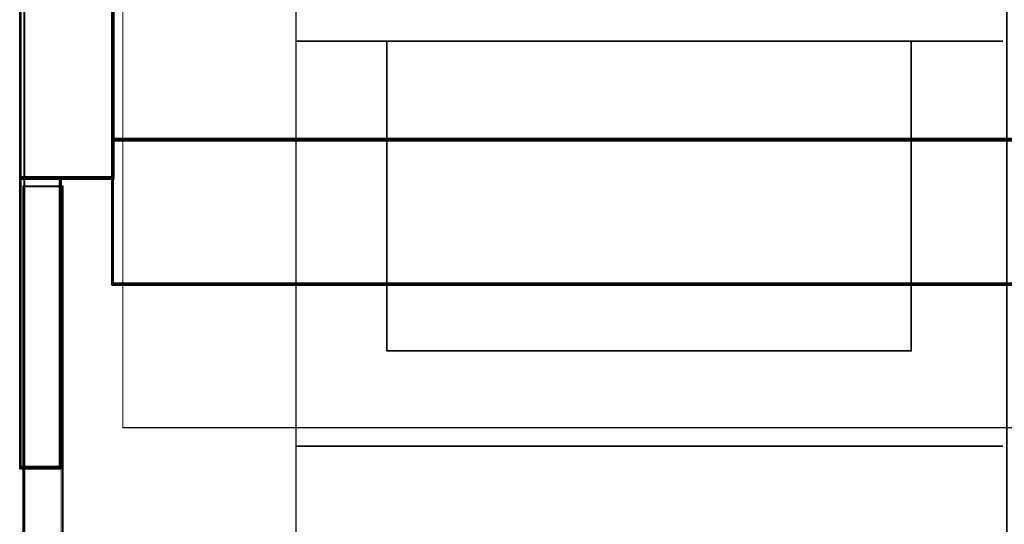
# Model space of a CAD drawing. Header units: millimetres. Extents: x -1290 to 1795, y -4192 to -1311.
# Tile 934 of 1056: x 1427.56 to 1435.05, y -2199.52 to -2195.69. Entities that reach past the tile are written whole.
import ezdxf

# ---------------------------------------------------------------- set-up
doc = ezdxf.new("R2010")
doc.units = ezdxf.units.MM
doc.layers.add('30', color=7, linetype='Continuous')
doc.layers.add('45', color=7, linetype='Continuous')
doc.layers.add('Aparatura', color=7, linetype='Continuous', lineweight=13)

# ---------------------------------------------------------------- blocks, each defined once
blk = doc.blocks.new('*U264')
at = {"layer": '45', "color": 255}
blk.add_lwpolyline([(468.423559, -82.683321), (495.446583, -82.683321), (495.446583, -167.656481), (468.423559, -167.656481), (468.423559, -82.683321)], close=True, dxfattribs=at)
at = {"layer": '45', "color": 159}
blk.add_lwpolyline([(468.423559, -82.683321), (495.446583, -82.683321), (495.446583, -167.656481), (468.423559, -167.656481), (468.423559, -82.683321)], close=True, dxfattribs=at)
at = {"layer": '45', "color": 7}
blk.add_lwpolyline([(468.42893, -82.688708), (495.443002, -82.688708), (495.443002, -167.651094), (468.42893, -167.651094), (468.42893, -82.688708)], close=True, dxfattribs=at)
at = {"layer": '45', "color": 179}
for points in [[(495.301568, -132.928195), (468.393123, -132.928195), (495.301568, -132.928195)], [(471.871707, -144.710173), (471.871707, -132.928195), (471.871707, -144.710173)], [(491.817613, -132.928195), (491.817613, -144.710173), (491.817613, -132.928195)], [(491.828355, -144.701195), (471.871707, -144.701195), (491.828355, -144.701195)], [(495.301568, -148.317304), (468.393123, -148.317304), (495.301568, -148.317304)]]:
    blk.add_lwpolyline(points, close=True, dxfattribs=at)
blk = doc.blocks.new('*U266')
at = {"layer": '30', "color": 7}
for points in [[(113.649238, -261.055855), (113.649238, -288.14794), (113.649238, -261.055855)], [(115.194714, -261.055855), (113.649238, -261.055855), (113.649238, -288.14794), (115.194714, -288.14794), (117.245982, -288.14794), (117.245982, -286.688712), (117.245982, -285.174419), (117.245982, -264.111975), (117.245982, -262.597681), (117.245982, -261.055855), (115.194714, -261.055855)], [(115.200756, -261.098947), (113.692205, -261.098947), (113.692205, -288.104849), (115.200756, -288.104849), (117.203014, -288.104849), (117.203014, -286.650262), (117.203014, -285.140786), (117.203014, -264.145345), (117.203014, -262.635868), (117.203014, -261.098947), (115.200756, -261.098947)], [(548.842747, -262.592791), (117.158256, -262.592791), (117.158256, -264.107699), (117.158256, -285.178689), (117.158256, -286.693597), (548.842747, -286.693597), (548.842747, -285.178689), (548.842747, -264.107699), (548.842747, -262.592791)], [(117.158256, -264.102795), (117.158256, -285.185389), (117.158256, -264.102795)], [(117.158256, -286.693597), (117.158256, -285.09741), (117.158256, -286.693597)], [(117.158256, -286.605618), (548.842747, -286.605618), (117.158256, -286.605618)], [(117.158256, -289.684876), (117.158256, -286.605618), (117.158256, -289.684876)], [(548.842747, -286.605618), (117.158256, -286.605618), (117.158256, -288.083464), (117.158256, -289.644962), (117.158256, -292.182397), (548.842747, -292.182397), (548.842747, -289.644962), (548.842747, -288.083464), (548.842747, -286.605618)], [(548.79978, -286.64871), (117.201224, -286.64871), (117.201224, -288.103717), (117.201224, -289.641084), (117.201224, -292.139305), (548.79978, -292.139305), (548.79978, -289.641084), (548.79978, -288.103717), (548.79978, -286.64871)], [(113.649238, -288.059961), (113.649238, -299.152473), (113.649238, -288.059961)], [(117.245982, -288.059961), (113.649238, -288.059961), (117.245982, -288.059961)], [(113.649238, -288.059961), (113.649238, -299.152473), (113.649238, -288.059961)], [(115.244409, -288.059961), (113.649238, -288.059961), (113.649238, -299.152473), (115.244409, -299.152473), (115.244409, -288.059961)], [(115.201441, -288.103053), (113.692205, -288.103053), (113.692205, -299.109381), (115.201441, -299.109381), (115.201441, -288.103053)], [(115.156683, -288.059961), (115.156683, -299.152473), (115.156683, -288.059961)], [(117.158256, -289.596897), (117.158256, -292.182397), (117.158256, -289.596897)], [(117.158256, -292.094418), (548.842747, -292.094418), (117.158256, -292.094418)]]:
    blk.add_lwpolyline(points, close=True, dxfattribs=at)
at = {"layer": '30', "color": 59}
blk.add_lwpolyline([(113.649238, -299.066289), (115.244409, -299.066289), (113.649238, -299.066289)], close=True, dxfattribs=at)

msp = doc.modelspace()

# ---------------------------------------------------------------- linework, layer by layer
at = {"layer": 'Aparatura', "color": 7, "lineweight": 13}
for points in [[(1427.591, -2277.3445), (1427.591, -2260.9842), (1427.591, -2260.7757), (1427.591, -2256.8837), (1427.591, -2251.4905), (1427.591, -2249.2943), (1427.591, -2247.5985), (1427.591, -2247.4039), (1427.591, -2231.0157), (1427.591, -2230.8211), (1427.591, -2226.9291), (1427.591, -2221.5359), (1427.591, -2219.3397), (1427.591, -2217.6439), (1427.591, -2217.4354), (1427.591, -2201.0612), (1427.591, -2200.8527), (1427.591, -2196.9607), (1427.591, -2191.5675), (1427.591, -2189.3713), (1427.591, -2187.6755), (1427.591, -2187.4809), (1427.591, -2171.0928)], [(1427.591, -2277.3445), (1427.591, -2260.9842), (1427.591, -2260.7757), (1427.591, -2256.8837), (1427.591, -2251.4905), (1427.591, -2249.2943), (1427.591, -2247.5985), (1427.591, -2247.4039), (1427.591, -2231.0157), (1427.591, -2230.8211), (1427.591, -2226.9291), (1427.591, -2221.5359), (1427.591, -2219.3397), (1427.591, -2217.6439), (1427.591, -2217.4354), (1427.591, -2201.0612), (1427.591, -2200.8527), (1427.591, -2196.9607), (1427.591, -2191.5675), (1427.591, -2189.3713), (1427.591, -2187.6755), (1427.591, -2187.4809), (1427.591, -2171.0928)], [(1427.5981, -2277.3475), (1427.5981, -2260.9859), (1427.5981, -2260.7774), (1427.5981, -2256.885), (1427.5981, -2251.4914), (1427.5981, -2249.295), (1427.5981, -2247.5991), (1427.5981, -2247.4045), (1427.5981, -2231.0151), (1427.5981, -2230.8205), (1427.5981, -2226.9282), (1427.5981, -2221.5346), (1427.5981, -2219.3382), (1427.5981, -2217.6423), (1427.5981, -2217.4337), (1427.5981, -2201.0583), (1427.5981, -2200.8497), (1427.5981, -2196.9574), (1427.5981, -2191.5638), (1427.5981, -2189.3674), (1427.5981, -2187.6715), (1427.5981, -2187.4769), (1427.5981, -2171.0875)], [(1427.5981, -2277.3475), (1427.5981, -2260.9859), (1427.5981, -2260.7774), (1427.5981, -2256.885), (1427.5981, -2251.4914), (1427.5981, -2249.295), (1427.5981, -2247.5991), (1427.5981, -2247.4045), (1427.5981, -2231.0151), (1427.5981, -2230.8205), (1427.5981, -2226.9282), (1427.5981, -2221.5346), (1427.5981, -2219.3382), (1427.5981, -2217.6423), (1427.5981, -2217.4337), (1427.5981, -2201.0583), (1427.5981, -2200.8497), (1427.5981, -2196.9574), (1427.5981, -2191.5638), (1427.5981, -2189.3674), (1427.5981, -2187.6715), (1427.5981, -2187.4769), (1427.5981, -2171.0875)], [(1428.3433, -2198.7907), (1428.3433, -2189.7946), (1514.6895, -2189.7946), (1514.6895, -2198.7907)], [(1428.3433, -2198.7904), (1514.6895, -2198.7904)]]:
    msp.add_lwpolyline(points, dxfattribs=at)
for points in [[(1514.6895, -2198.7907), (1428.3433, -2198.7907), (1428.3433, -2189.7946), (1514.6895, -2189.7946), (1514.6895, -2198.7907)], [(1427.5834, -2196.9536), (1427.5834, -2199.1645), (1427.5834, -2196.9536)], [(1427.5834, -2196.9536), (1427.5834, -2200.8602), (1427.5834, -2196.9536)], [(1427.8903, -2200.8479), (1427.8903, -2196.9536), (1427.5834, -2196.9536), (1427.5834, -2200.8479), (1427.5834, -2201.0565), (1427.5834, -2217.4405), (1427.5834, -2217.6492), (1427.5834, -2219.346), (1427.5834, -2221.5435), (1427.8903, -2221.5435), (1427.8903, -2219.346), (1427.8903, -2217.6492), (1427.8903, -2217.4405), (1427.8903, -2201.0565), (1427.8903, -2200.8479)], [(1427.8831, -2200.8528), (1427.8831, -2196.9608), (1427.5906, -2196.9608), (1427.5906, -2200.8528), (1427.5906, -2201.0613), (1427.5906, -2217.4357), (1427.5906, -2217.6442), (1427.5906, -2219.3401), (1427.5906, -2221.5363), (1427.8831, -2221.5363), (1427.8831, -2219.3401), (1427.8831, -2217.6442), (1427.8831, -2217.4357), (1427.8831, -2201.0613), (1427.8831, -2200.8528)], [(1427.8753, -2196.9536), (1427.8753, -2200.8602), (1427.8753, -2196.9536)], [(1427.8753, -2196.9536), (1427.8753, -2199.1645), (1427.8753, -2196.9536)]]:
    msp.add_lwpolyline(points, close=True, dxfattribs=at)

# ---------------------------------------------------------------- block references
at = {"layer": 'Aparatura', "color": 7, "lineweight": 13, "xscale": 0.2, "yscale": 0.2, "zscale": 0.2}
for name, p in [('*U264', (1335.9766, -2169.2673)), ('*U266', (1404.8289, -2139.2723))]:
    msp.add_blockref(name, p, dxfattribs=at)

doc.saveas('drawing.dxf')
